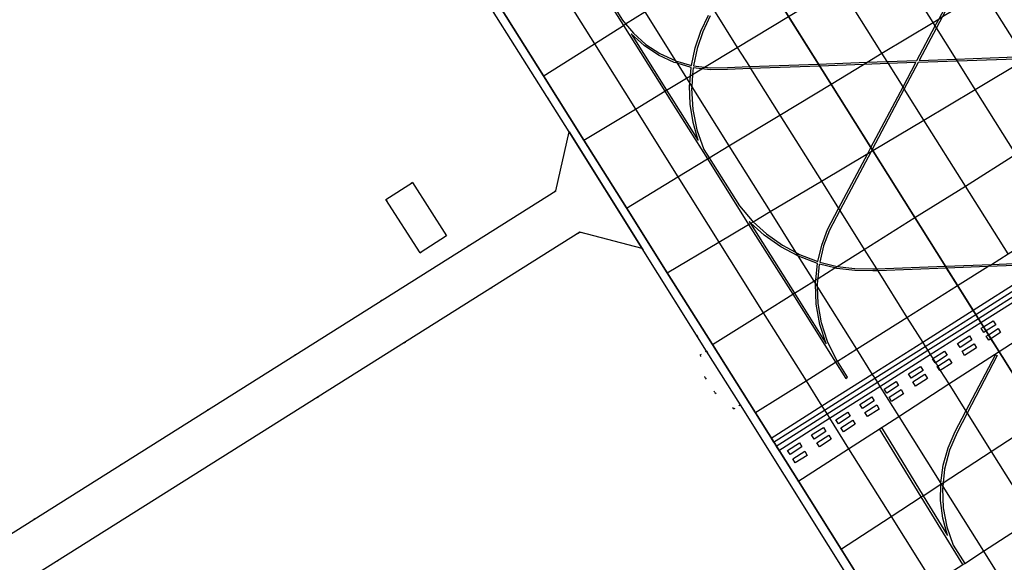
# Model space of a CAD drawing. Header units: metres. Extents: x 174791 to 179073, y 406431 to 409043.
# Tile 301 of 314: x 178362 to 178423, y 408253 to 408287. Entities that reach past the tile are written whole.
import ezdxf

# ---------------------------------------------------------------- set-up
doc = ezdxf.new("R2010")
doc.units = ezdxf.units.M
doc.linetypes.add('DOT', pattern=[6.35, 0, -6.35])
for name, color, linetype in [('terreindeelbegroeid', 254, 'DOT'), ('terreindeelonbegroeid', 254, 'DOT'), ('wegdeel_molgoot', 254, 'Continuous'), ('wegdeel_opstelplaats', 254, 'Continuous'), ('wegdeel_platform_vliegverkeer', 254, 'Continuous'), ('wegdeel_rijbaan', 254, 'Continuous'), ('wegdeel_rolbaan', 254, 'Continuous'), ('weginrichtingselement_markering_vliegtuigverharding', 254, 'Continuous'), ('weginrichtingselement_voeg_vliegtuigverharding', 254, 'Continuous')]:
    doc.layers.add(name, color=color, linetype=linetype)

msp = doc.modelspace()

# ---------------------------------------------------------------- linework, layer by layer
at = {"layer": 'terreindeelbegroeid'}
for points in [[(178387.855, 408293.476, 0), (178396.085, 408280.415, 0), (178395.248, 408276.706, 0), (178352.786, 408250, 0)], [(178358.396, 408250, 0), (178396.766, 408274.115, 0), (178400.677, 408273.099, 0), (178404.73, 408266.633, 0), (178404.328, 408266.398, 0), (178404.649, 408264.949, 0), (178405.255, 408264.029, 0), (178406.434, 408263.003, 0), (178406.852, 408263.257, 0), (178415.156, 408250, 0)]]:
    msp.add_polyline3d(points, dxfattribs=at)
msp.add_polyline3d([(178384.557, 408276.174, 0), (178386.711, 408272.813, 0), (178388.38, 408273.877, 0), (178386.242, 408277.234, 0)], close=True, dxfattribs=at)
at = {"layer": 'terreindeelonbegroeid'}
msp.add_polyline3d([(178406.852, 408263.257, 0), (178406.434, 408263.003, 0), (178405.255, 408264.029, 0), (178404.649, 408264.949, 0), (178404.328, 408266.398, 0), (178404.73, 408266.633, 0)], close=True, dxfattribs=at)
at = {"layer": 'wegdeel_molgoot'}
for points in [[(178415.156, 408250, 0), (178406.852, 408263.257, 0), (178404.73, 408266.633, 0), (178400.677, 408273.099, 0), (178396.085, 408280.415, 0), (178387.855, 408293.476, 0), (178385.725, 408296.846, 0), (178381.753, 408303.145, 0), (178379.627, 408306.517, 0), (178376.631, 408311.268, 0), (178375.359, 408313.285, 0), (178372.119, 408317.913, 0), (178368.37, 408322.139, 0), (178364.16, 408325.906, 0), (178359.544, 408329.165, 0)], [(178361.361, 408328.643, 0), (178365.429, 408325.582, 0), (178369.162, 408322.12, 0), (178372.521, 408318.294, 0), (178375.471, 408314.145, 0), (178375.828, 408313.575, 0), (178378.501, 408309.325, 0), (178381.156, 408305.105, 0), (178383.815, 408300.878, 0), (178386.497, 408296.616, 0), (178389.204, 408292.313, 0), (178391.76, 408288.25, 0), (178394.471, 408283.94, 0), (178397.015, 408279.896, 0), (178399.693, 408275.639, 0), (178402.259, 408271.561, 0), (178405.097, 408267.048, 0), (178407.794, 408262.762, 0), (178410.499, 408258.461, 0), (178413.189, 408254.186, 0), (178415.822, 408250, 0)]]:
    msp.add_polyline3d(points, dxfattribs=at)
at = {"layer": 'wegdeel_opstelplaats'}
msp.add_polyline3d([(178386.711, 408272.813, 0), (178384.557, 408276.174, 0), (178386.242, 408277.234, 0), (178388.38, 408273.877, 0)], close=True, dxfattribs=at)
at = {"layer": 'wegdeel_platform_vliegverkeer'}
msp.add_polyline3d([(178441.902, 408236.708, 0), (178375.393, 408342.587, 0), (178384.727, 408341.795, 0), (178403.439, 408340.207, 0), (178412.788, 408339.414, 0), (178413.933, 408337.593, 0), (178416.761, 408333.097, 0), (178419.224, 408329.182, 0), (178421.916, 408324.902, 0), (178424.498, 408320.796, 0), (178427.155, 408316.571, 0), (178432.522, 408308.038, 0), (178435.548, 408303.226, 0), (178453.697, 408274.371, 0), (178455.379, 408271.697, 0), (178453.697, 408267.329, 0), (178451.041, 408260.434, 0), (178448.644, 408254.211, 0), (178448.005, 408252.552, 0), (178447.022, 408250, 0)], close=True, dxfattribs=at)
at = {"layer": 'wegdeel_rijbaan'}
msp.add_polyline3d([(178400.677, 408273.099, 0), (178396.766, 408274.115, 0), (178358.396, 408250, 0), (178334.065, 408234.709, 0), (178334.911, 408233.44, 0), (178320.741, 408224.637, 0), (178318.244, 408228.317, 0), (178319.437, 408229.064, 0), (178321.957, 408230.643, 0), (178319.233, 408234.813, 0), (178329.818, 408241.422, 0), (178332.458, 408237.215, 0), (178352.786, 408250, 0), (178395.248, 408276.706, 0), (178396.085, 408280.415, 0)], close=True, dxfattribs=at)
at = {"layer": 'wegdeel_rolbaan'}
for points in [[(178367.129, 408355.748, 0), (178375.393, 408342.587, 0), (178441.902, 408236.708, 0)], [(178415.822, 408250, 0), (178413.189, 408254.186, 0), (178410.499, 408258.461, 0), (178407.794, 408262.762, 0), (178405.097, 408267.048, 0), (178402.259, 408271.561, 0), (178399.693, 408275.639, 0), (178397.015, 408279.896, 0), (178394.471, 408283.94, 0), (178391.76, 408288.25, 0), (178389.204, 408292.313, 0), (178386.497, 408296.616, 0), (178383.815, 408300.878, 0), (178381.156, 408305.105, 0), (178378.501, 408309.325, 0), (178375.828, 408313.575, 0), (178375.471, 408314.145, 0), (178372.521, 408318.294, 0), (178369.162, 408322.12, 0), (178365.429, 408325.582, 0), (178361.361, 408328.643, 0)]]:
    msp.add_polyline3d(points, dxfattribs=at)
at = {"layer": 'weginrichtingselement_markering_vliegtuigverharding'}
for points in [[(178403.897, 408284.576, 0), (178404.604, 408284.491, 0), (178404.964, 408284.447, 0), (178406.038, 408284.479, 0), (178407.42, 408284.529, 0), (178411.764, 408284.686, 0), (178414.821, 408284.796, 0), (178416.084, 408284.842, 0), (178417.956, 408284.909, 0), (178419.108, 408287.084, 0), (178419.347, 408287.536, 0), (178421.113, 408290.871, 0), (178422.7, 408293.866, 0), (178422.815, 408293.805, 0), (178421.194, 408290.743, 0), (178419.564, 408287.667, 0), (178419.188, 408286.957, 0), (178418.106, 408284.914, 0), (178420.42, 408284.997, 0), (178424.709, 408285.152, 0)], [(178396.827, 408291.368, 0), (178399.495, 408287.121, 0), (178402.099, 408282.974, 0), (178402.392, 408282.507, 0), (178404.781, 408278.718, 0), (178407.374, 408274.605, 0), (178410.144, 408270.211, 0), (178412.841, 408265.933, 0), (178413.476, 408264.925, 0), (178413.586, 408264.994, 0), (178412.951, 408266.002, 0), (178412.871, 408266.128, 0), (178412.34, 408267.244, 0), (178411.965, 408268.421, 0), (178411.751, 408269.639, 0), (178411.712, 408270.65, 0), (178411.704, 408270.874, 0), (178411.736, 408271.21, 0), (178411.823, 408272.105, 0)], [(178396.938, 408291.436, 0), (178399.446, 408287.442, 0), (178399.638, 408287.212, 0), (178400.123, 408286.63, 0), (178400.912, 408285.926, 0), (178401.796, 408285.345, 0), (178402.755, 408284.901, 0), (178402.764, 408284.898, 0), (178403.77, 408284.602, 0), (178404.005, 408285.697, 0), (178404.364, 408286.757, 0), (178404.841, 408287.77, 0)], [(178404.956, 408287.709, 0), (178404.484, 408286.707, 0), (178404.129, 408285.658, 0), (178403.897, 408284.576, 0)], [(178403.751, 408284.473, 0), (178402.868, 408284.733, 0), (178402.699, 408284.783, 0), (178401.706, 408285.247, 0), (178400.793, 408285.854, 0), (178399.981, 408286.591, 0), (178402.21, 408283.041, 0), (178402.502, 408282.576, 0), (178404.195, 408279.89, 0), (178403.88, 408281.008, 0), (178403.699, 408282.155, 0), (178403.656, 408283.316, 0), (178403.668, 408283.459, 0), (178403.708, 408283.948, 0), (178403.751, 408284.473, 0)], [(178412.333, 408274.29, 0), (178413.028, 408275.603, 0), (178414.859, 408279.059, 0), (178415.06, 408279.439, 0), (178417.081, 408283.256, 0), (178417.886, 408284.776, 0), (178416.164, 408284.714, 0), (178414.592, 408284.657, 0), (178411.844, 408284.558, 0), (178407.5, 408284.402, 0), (178406.043, 408284.349, 0), (178404.957, 408284.317, 0), (178404.423, 408284.381, 0), (178403.878, 408284.447, 0), (178403.848, 408284.033, 0), (178403.793, 408283.261, 0), (178403.784, 408283.142, 0), (178403.867, 408281.837, 0), (178404.125, 408280.555, 0), (178404.555, 408279.32, 0), (178404.892, 408278.786, 0), (178406.797, 408275.763, 0), (178407.595, 408274.833, 0), (178407.659, 408274.775, 0), (178408.5, 408274.007, 0), (178409.5, 408273.299, 0), (178410.329, 408272.852, 0), (178410.579, 408272.718, 0), (178411.721, 408272.274, 0), (178411.969, 408273.299, 0), (178412.333, 408274.29, 0)], [(178424.789, 408285.025, 0), (178420.499, 408284.871, 0), (178418.036, 408284.782, 0), (178417.161, 408283.129, 0), (178415.139, 408279.312, 0), (178415.073, 408279.187, 0), (178413.108, 408275.477, 0), (178412.452, 408274.238, 0), (178412.091, 408273.254, 0), (178411.846, 408272.235, 0), (178412.94, 408271.967, 0), (178412.944, 408271.966, 0), (178414.058, 408271.823, 0), (178415.184, 408271.807, 0), (178415.408, 408271.816, 0), (178419.744, 408271.982, 0), (178422.646, 408272.093, 0), (178424.067, 408272.148, 0)], [(178411.698, 408272.143, 0), (178410.512, 408272.599, 0), (178410.477, 408272.618, 0), (178409.391, 408273.198, 0), (178408.353, 408273.93, 0), (178407.518, 408274.69, 0), (178407.414, 408274.785, 0), (178407.486, 408274.671, 0), (178410.254, 408270.28, 0), (178412.257, 408267.102, 0), (178411.856, 408268.321, 0), (178411.626, 408269.584, 0), (178411.573, 408270.866, 0), (178411.573, 408270.872, 0), (178411.598, 408271.123, 0), (178411.698, 408272.143, 0)], [(178424.147, 408272.021, 0), (178422.425, 408271.955, 0), (178419.824, 408271.855, 0), (178415.488, 408271.689, 0), (178415.174, 408271.677, 0), (178414.043, 408271.696, 0), (178412.922, 408271.839, 0), (178412.791, 408271.871, 0), (178411.823, 408272.105, 0)], [(178424.667, 408271.193, 0), (178421.498, 408269.19, 0), (178418.321, 408267.181, 0), (178415.15, 408265.177, 0), (178411.983, 408263.174, 0), (178408.783, 408261.151, 0)], [(178408.783, 408261.151, 0), (178408.937, 408260.91, 0), (178412.136, 408262.931, 0), (178415.304, 408264.932, 0), (178418.475, 408266.935, 0), (178421.653, 408268.943, 0), (178424.823, 408270.945, 0)], [(178424.99, 408270.68, 0), (178421.82, 408268.677, 0), (178418.642, 408266.669, 0), (178415.472, 408264.665, 0), (178412.305, 408262.663, 0), (178409.107, 408260.642, 0)], [(178409.107, 408260.642, 0), (178409.266, 408260.399, 0), (178412.459, 408262.418, 0), (178415.626, 408264.42, 0), (178418.796, 408266.424, 0), (178421.973, 408268.433, 0), (178425.143, 408270.437, 0)], [(178422.167, 408267.814, 0), (178422.005, 408268.071, 0), (178422.145, 408268.159, 0), (178422.761, 408268.549, 0), (178422.911, 408268.291, 0), (178422.306, 408267.903, 0), (178422.167, 408267.814, 0)], [(178422.473, 408267.322, 0), (178422.311, 408267.579, 0), (178422.453, 408267.669, 0), (178423.067, 408268.057, 0), (178423.217, 408267.799, 0), (178422.614, 408267.413, 0), (178422.473, 408267.322, 0)], [(178420.673, 408266.86, 0), (178420.511, 408267.117, 0), (178421.267, 408267.595, 0), (178421.417, 408267.337, 0), (178420.673, 408266.86, 0)], [(178420.956, 408266.37, 0), (178420.794, 408266.627, 0), (178421.55, 408267.105, 0), (178421.7, 408266.847, 0), (178420.956, 408266.37, 0)], [(178420.85, 408253.224, 0), (178420.129, 408254.365, 0), (178418.231, 408257.472, 0), (178415.612, 408261.759, 0), (178415.722, 408261.828, 0), (178418.34, 408257.542, 0), (178419.87, 408255.037, 0), (178419.584, 408256.124, 0), (178419.444, 408257.24, 0), (178419.454, 408258.269, 0), (178419.455, 408258.323, 0), (178419.455, 408258.364, 0), (178419.615, 408259.476, 0), (178419.921, 408260.558, 0), (178420.369, 408261.589, 0), (178421.035, 408262.861, 0), (178422.895, 408266.414, 0), (178423.01, 408266.354, 0), (178421.115, 408262.734, 0), (178420.484, 408261.529, 0), (178420.006, 408260.405, 0), (178419.697, 408259.223, 0), (178419.604, 408258.366, 0), (178419.578, 408258.127, 0), (178419.565, 408258.008, 0), (178419.613, 408256.788, 0), (178419.839, 408255.587, 0), (178420.239, 408254.433, 0), (178420.959, 408253.294, 0)], [(178419.107, 408265.904, 0), (178418.945, 408266.161, 0), (178418.957, 408266.168, 0), (178419.701, 408266.639, 0), (178419.851, 408266.381, 0), (178419.118, 408265.911, 0), (178419.107, 408265.904, 0)], [(178417.596, 408264.943, 0), (178417.434, 408265.2, 0), (178418.19, 408265.678, 0), (178418.34, 408265.42, 0), (178417.596, 408264.943, 0)], [(178419.4, 408265.41, 0), (178419.238, 408265.667, 0), (178419.262, 408265.682, 0), (178419.994, 408266.145, 0), (178420.144, 408265.887, 0), (178419.424, 408265.425, 0), (178419.4, 408265.41, 0)], [(178417.869, 408264.444, 0), (178417.707, 408264.701, 0), (178418.463, 408265.179, 0), (178418.613, 408264.921, 0), (178417.869, 408264.444, 0)], [(178416.056, 408263.994, 0), (178415.894, 408264.251, 0), (178416.65, 408264.729, 0), (178416.8, 408264.471, 0), (178416.056, 408263.994, 0)], [(178414.533, 408263.03, 0), (178414.371, 408263.287, 0), (178415.127, 408263.765, 0), (178415.277, 408263.507, 0), (178414.533, 408263.03, 0)], [(178416.368, 408263.48, 0), (178416.206, 408263.737, 0), (178416.962, 408264.215, 0), (178417.112, 408263.957, 0), (178416.368, 408263.48, 0)], [(178414.846, 408262.518, 0), (178414.684, 408262.775, 0), (178415.44, 408263.253, 0), (178415.59, 408262.995, 0), (178414.846, 408262.518, 0)], [(178413.022, 408262.066, 0), (178412.86, 408262.323, 0), (178413.616, 408262.801, 0), (178413.766, 408262.543, 0), (178413.022, 408262.066, 0)], [(178413.329, 408261.558, 0), (178413.167, 408261.815, 0), (178413.923, 408262.293, 0), (178414.073, 408262.035, 0), (178413.329, 408261.558, 0)], [(178411.493, 408261.107, 0), (178411.331, 408261.364, 0), (178412.087, 408261.842, 0), (178412.237, 408261.584, 0), (178411.493, 408261.107, 0)], [(178411.819, 408260.618, 0), (178411.657, 408260.875, 0), (178412.413, 408261.353, 0), (178412.563, 408261.095, 0), (178411.819, 408260.618, 0)], [(178409.982, 408260.142, 0), (178409.82, 408260.399, 0), (178410.576, 408260.877, 0), (178410.726, 408260.619, 0), (178409.982, 408260.142, 0)], [(178410.307, 408259.607, 0), (178410.145, 408259.864, 0), (178410.901, 408260.342, 0), (178411.051, 408260.084, 0), (178410.307, 408259.607, 0)]]:
    msp.add_polyline3d(points, dxfattribs=at)
at = {"layer": 'weginrichtingselement_voeg_vliegtuigverharding'}
for points in [[(178394.445, 408283.923, 0), (178397.67, 408285.966, 0), (178399.495, 408287.121, 0), (178399.638, 408287.212, 0), (178400.835, 408287.97, 0), (178403.999, 408289.974, 0), (178406.978, 408291.86, 0), (178407.178, 408291.987, 0), (178407.197, 408291.999, 0), (178410.334, 408293.986, 0), (178413.508, 408295.996, 0), (178416.188, 408297.693, 0), (178416.407, 408297.832, 0), (178416.643, 408297.981, 0), (178419.826, 408299.997, 0), (178422.997, 408302.005, 0), (178426.179, 408304.021, 0), (178426.618, 408304.299, 0), (178426.754, 408304.385, 0), (178427.382, 408304.783, 0), (178427.492, 408304.853, 0), (178429.336, 408306.02, 0), (178432.522, 408308.038, 0)], [(178399.684, 408275.633, 0), (178402.927, 408277.596, 0), (178404.781, 408278.718, 0), (178404.892, 408278.786, 0), (178406.132, 408279.536, 0), (178409.338, 408281.477, 0), (178412.556, 408283.425, 0), (178414.592, 408284.657, 0), (178414.821, 408284.796, 0), (178415.757, 408285.362, 0), (178418.969, 408287.306, 0), (178419.347, 408287.536, 0), (178419.564, 408287.667, 0), (178422.145, 408289.229, 0), (178425.374, 408291.184, 0), (178428.578, 408293.123, 0), (178431.802, 408295.074, 0), (178432.804, 408295.682, 0), (178432.918, 408295.751, 0), (178433.017, 408295.811, 0), (178433.129, 408295.878, 0), (178435.006, 408297.014, 0), (178438.194, 408298.944, 0)], [(178397.015, 408279.896, 0), (178400.251, 408281.856, 0), (178402.099, 408282.974, 0), (178402.21, 408283.041, 0), (178403.456, 408283.796, 0), (178403.708, 408283.948, 0), (178403.848, 408284.033, 0), (178404.423, 408284.381, 0), (178404.604, 408284.491, 0), (178406.661, 408285.736, 0), (178409.88, 408287.685, 0), (178413.078, 408289.621, 0), (178416.291, 408291.567, 0), (178419.467, 408293.49, 0), (178422.693, 408295.443, 0), (178423.925, 408296.189, 0)], [(178424.182, 408279.011, 0), (178421.622, 408283.084, 0), (178420.499, 408284.871, 0), (178420.42, 408284.997, 0), (178419.188, 408286.957, 0), (178419.108, 408287.084, 0), (178418.969, 408287.306, 0), (178416.291, 408291.567, 0)], [(178394.988, 408290.237, 0), (178397.67, 408285.966, 0), (178400.251, 408281.856, 0), (178402.927, 408277.596, 0), (178405.504, 408273.492, 0), (178408.293, 408269.051, 0), (178410.984, 408264.766, 0), (178411.983, 408263.174, 0), (178412.136, 408262.931, 0), (178412.305, 408262.663, 0), (178412.459, 408262.418, 0), (178413.661, 408260.503, 0), (178416.339, 408256.239, 0), (178418.986, 408252.024, 0)], [(178423.689, 408272.749, 0), (178421.004, 408277.018, 0), (178418.396, 408281.165, 0), (178417.161, 408283.129, 0), (178417.081, 408283.256, 0), (178416.164, 408284.714, 0), (178416.084, 408284.842, 0), (178415.757, 408285.362, 0), (178413.078, 408289.621, 0)], [(178424.709, 408285.152, 0), (178422.145, 408289.229, 0)], [(178400.835, 408287.97, 0), (178402.764, 408284.898, 0), (178402.868, 408284.733, 0), (178403.456, 408283.796, 0), (178403.668, 408283.459, 0), (178403.793, 408283.261, 0), (178406.132, 408279.536, 0), (178408.724, 408275.408, 0), (178410.329, 408272.852, 0), (178410.477, 408272.618, 0), (178411.467, 408271.041, 0), (178411.573, 408270.872, 0), (178411.712, 408270.65, 0), (178414.156, 408266.759, 0), (178415.15, 408265.177, 0), (178415.304, 408264.932, 0), (178415.472, 408264.665, 0), (178415.626, 408264.42, 0), (178416.809, 408262.535, 0), (178419.455, 408258.323, 0), (178419.479, 408258.285, 0), (178419.578, 408258.127, 0), (178422.137, 408254.053, 0), (178424.682, 408250, 0)], [(178405.168, 408288.114, 0), (178406.661, 408285.736, 0), (178407.42, 408284.529, 0), (178407.5, 408284.402, 0), (178409.338, 408281.477, 0), (178411.946, 408277.326, 0), (178413.028, 408275.603, 0), (178413.108, 408275.477, 0), (178414.644, 408273.032, 0), (178415.408, 408271.816, 0), (178415.488, 408271.689, 0), (178417.332, 408268.755, 0), (178418.321, 408267.181, 0), (178418.475, 408266.935, 0), (178418.642, 408266.669, 0), (178418.796, 408266.424, 0), (178418.957, 408266.168, 0), (178419.118, 408265.911, 0), (178419.262, 408265.682, 0), (178419.424, 408265.425, 0), (178419.961, 408264.57, 0), (178421.035, 408262.861, 0), (178421.115, 408262.734, 0), (178422.623, 408260.334, 0), (178425.293, 408256.085, 0)], [(178425.772, 408262.386, 0), (178423.119, 408266.608, 0), (178422.614, 408267.413, 0), (178422.453, 408267.669, 0), (178422.306, 408267.903, 0), (178422.145, 408268.159, 0), (178421.973, 408268.433, 0), (178421.82, 408268.677, 0), (178421.653, 408268.943, 0), (178421.498, 408269.19, 0), (178420.515, 408270.755, 0), (178419.824, 408271.855, 0), (178419.744, 408271.982, 0), (178417.83, 408275.029, 0), (178415.179, 408279.25, 0), (178415.139, 408279.312, 0), (178415.06, 408279.439, 0), (178412.556, 408283.425, 0), (178411.844, 408284.558, 0), (178411.764, 408284.686, 0), (178409.88, 408287.685, 0)], [(178407.773, 408262.749, 0), (178410.984, 408264.766, 0), (178412.841, 408265.933, 0), (178412.951, 408266.002, 0), (178414.156, 408266.759, 0), (178417.332, 408268.755, 0), (178420.515, 408270.755, 0), (178422.425, 408271.955, 0), (178422.646, 408272.093, 0), (178423.689, 408272.749, 0), (178426.864, 408274.743, 0), (178427.538, 408275.167, 0), (178427.761, 408275.307, 0), (178430.01, 408276.72, 0), (178433.211, 408278.731, 0), (178436.372, 408280.717, 0), (178439.564, 408282.722, 0), (178440.576, 408283.358, 0), (178440.692, 408283.431, 0), (178440.764, 408283.477, 0), (178440.874, 408283.546, 0), (178442.746, 408284.722, 0), (178445.911, 408286.71, 0)], [(178402.244, 408271.552, 0), (178405.504, 408273.492, 0), (178407.374, 408274.605, 0), (178407.486, 408274.671, 0), (178407.518, 408274.69, 0), (178407.659, 408274.775, 0), (178408.724, 408275.408, 0), (178411.946, 408277.326, 0), (178414.859, 408279.059, 0), (178415.073, 408279.187, 0), (178415.179, 408279.25, 0), (178418.396, 408281.165, 0), (178421.622, 408283.084, 0), (178424.815, 408284.984, 0)], [(178410.475, 408258.446, 0), (178413.661, 408260.503, 0), (178416.809, 408262.535, 0), (178419.961, 408264.57, 0), (178423.119, 408266.608, 0), (178426.271, 408268.643, 0), (178429.42, 408270.676, 0), (178432.543, 408272.692, 0), (178435.721, 408274.743, 0), (178438.855, 408276.766, 0), (178442.022, 408278.811, 0), (178445.183, 408280.851, 0), (178448.315, 408282.873, 0)], [(178405.097, 408267.048, 0), (178408.293, 408269.051, 0), (178410.144, 408270.211, 0), (178410.254, 408270.28, 0), (178411.467, 408271.041, 0), (178411.598, 408271.123, 0), (178411.736, 408271.21, 0), (178412.791, 408271.871, 0), (178412.944, 408271.966, 0), (178414.644, 408273.032, 0), (178417.83, 408275.029, 0), (178421.004, 408277.018, 0), (178424.182, 408279.011, 0)], [(178413.158, 408254.166, 0), (178416.339, 408256.239, 0), (178418.231, 408257.472, 0), (178418.34, 408257.542, 0), (178419.454, 408258.269, 0), (178419.479, 408258.285, 0), (178419.604, 408258.366, 0), (178422.623, 408260.334, 0), (178425.772, 408262.386, 0), (178428.917, 408264.435, 0), (178432.056, 408266.481, 0), (178435.172, 408268.511, 0), (178438.343, 408270.577, 0), (178440.668, 408272.092, 0), (178440.801, 408272.179, 0), (178441.465, 408272.612, 0), (178444.624, 408274.67, 0), (178445.711, 408275.378, 0), (178445.82, 408275.449, 0), (178447.78, 408276.727, 0), (178450.911, 408278.767, 0)], [(178415.842, 408250, 0), (178418.986, 408252.024, 0), (178420.85, 408253.224, 0), (178420.959, 408253.294, 0), (178422.137, 408254.053, 0), (178425.293, 408256.085, 0), (178428.452, 408258.119, 0), (178431.611, 408260.152, 0), (178434.759, 408262.179, 0), (178437.887, 408264.193, 0), (178441.071, 408266.243, 0), (178444.201, 408268.258, 0), (178447.371, 408270.299, 0), (178447.512, 408270.389, 0), (178447.637, 408270.47, 0), (178450.542, 408272.34, 0), (178453.697, 408274.371, 0)]]:
    msp.add_polyline3d(points, dxfattribs=at)

doc.saveas('drawing.dxf')
